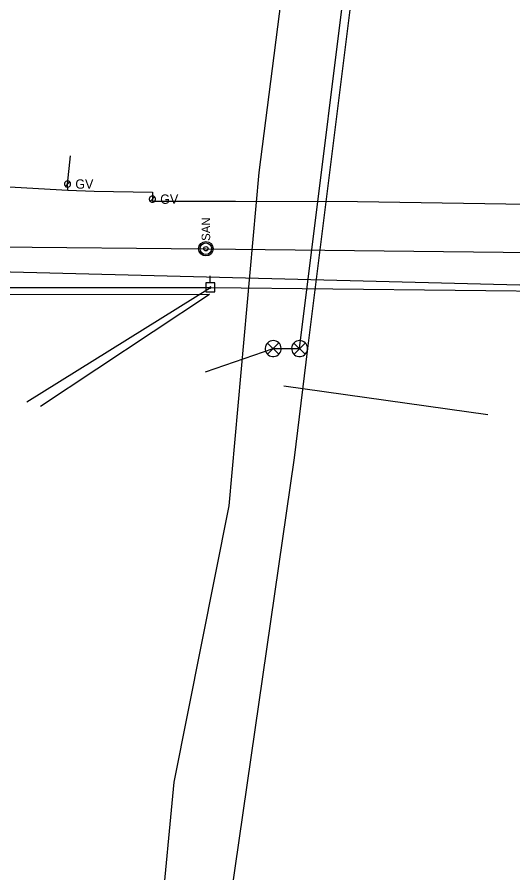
# Model space of a CAD drawing. Extents: x 596028 to 606371, y 330010 to 403088.
# Drawn here: x 602195.6 to 602399.7, y 357924.5 to 358277 of the extents above; entities that cross this region are included whole.
import ezdxf

# ---------------------------------------------------------------- set-up
doc = ezdxf.new("R2010")
doc.units = 0
for name, color, linetype in [('E_FTMS_Conduit', 7, 'Continuous'), ('E_SIG', 7, 'Continuous'), ('E_UTL_EPowerPole', 7, 'Continuous'), ('E_UTL_FO_UG_QWEST', 7, 'Continuous'), ('E_UTL_G', 7, 'Continuous'), ('E_UTL_G_UG', 7, 'Continuous'), ('E_UTL_Overhead', 7, 'Continuous'), ('E_UTL_SAN_MH', 7, 'Continuous'), ('E_UTL_SAN_UG', 7, 'Continuous'), ('E_UTL_T_UG', 7, 'Continuous')]:
    doc.layers.add(name, color=color, linetype=linetype)

msp = doc.modelspace()

# ---------------------------------------------------------------- linework, layer by layer
at = {"layer": 'E_FTMS_Conduit'}
msp.add_line((602305.41, 358125.11), (602389.37, 358113.29), dxfattribs=at)
for points in [[(602025.74, 356205), (602072.04, 356504.09), (602115.89, 356782.89), (602162.05, 357069.13), (602196.81, 357307.9), (602214.61, 357448.42), (602214.97, 357449.29), (602243.35, 357641.03), (602280.63, 357893.29), (602309.77, 358095.45), (602315.34, 358140.45), (602339.68, 358336.14), (602326.68, 358341.43)], [(602311.91, 358140.45), (602335.61, 358330.94)], [(602273.14, 358130.91), (602301.05, 358140.45), (602311.91, 358140.45)]]:
    msp.add_lwpolyline(points, dxfattribs=at)
at = {"layer": 'E_SIG'}
for points in [[(602301.05, 358143.75), (602300.42, 358143.69), (602299.82, 358143.51), (602299.26, 358143.22), (602298.77, 358142.84), (602298.36, 358142.36), (602298.05, 358141.82), (602297.84, 358141.23), (602297.75, 358140.61), (602297.78, 358139.98), (602297.93, 358139.37), (602298.19, 358138.8), (602298.55, 358138.29), (602299.01, 358137.85), (602299.54, 358137.52), (602300.12, 358137.28), (602300.73, 358137.16), (602301.36, 358137.16), (602301.98, 358137.28), (602302.56, 358137.52), (602303.09, 358137.85), (602303.54, 358138.29), (602303.91, 358138.8), (602304.17, 358139.37), (602304.31, 358139.98), (602304.34, 358140.61), (602304.25, 358141.23), (602304.05, 358141.82), (602303.74, 358142.36), (602303.32, 358142.84), (602302.83, 358143.22), (602302.27, 358143.51), (602301.67, 358143.69), (602301.05, 358143.75)], [(602311.91, 358143.75), (602311.29, 358143.69), (602310.69, 358143.51), (602310.13, 358143.22), (602309.64, 358142.84), (602309.22, 358142.36), (602308.91, 358141.82), (602308.71, 358141.23), (602308.62, 358140.61), (602308.65, 358139.98), (602308.79, 358139.37), (602309.06, 358138.8), (602309.42, 358138.29), (602309.87, 358137.85), (602310.4, 358137.52), (602310.98, 358137.28), (602311.6, 358137.16), (602312.23, 358137.16), (602312.84, 358137.28), (602313.43, 358137.52), (602313.95, 358137.85), (602314.41, 358138.29), (602314.77, 358138.8), (602315.03, 358139.37), (602315.18, 358139.98), (602315.21, 358140.61), (602315.12, 358141.23), (602314.91, 358141.82), (602314.6, 358142.36), (602314.19, 358142.84), (602313.7, 358143.22), (602313.14, 358143.51), (602312.54, 358143.69), (602311.91, 358143.75)], [(602298.71, 358142.71), (602303.37, 358138.1)], [(602298.76, 358138.1), (602303.41, 358142.75)], [(602309.58, 358142.71), (602314.24, 358138.1)], [(602309.63, 358138.1), (602314.28, 358142.75)]]:
    msp.add_lwpolyline(points, dxfattribs=at)
at = {"layer": 'E_UTL_EPowerPole'}
for points in [[(602275.15, 358167.46), (602275.15, 358170.36)], [(602277, 358167.46), (602273.31, 358167.46)], [(602273.31, 358167.46), (602273.31, 358163.76)], [(602275.42, 358165.61), (602275.42, 358165.66), (602275.41, 358165.7), (602275.39, 358165.74), (602275.36, 358165.78), (602275.32, 358165.81), (602275.28, 358165.83), (602275.24, 358165.85), (602275.2, 358165.85), (602275.15, 358165.85), (602275.11, 358165.84), (602275.07, 358165.82), (602275.03, 358165.79), (602275, 358165.76), (602274.97, 358165.72), (602274.96, 358165.68), (602274.95, 358165.64), (602274.95, 358165.59), (602274.96, 358165.55), (602274.97, 358165.5), (602275, 358165.47), (602275.03, 358165.43), (602275.07, 358165.41), (602275.11, 358165.39), (602275.15, 358165.38), (602275.2, 358165.38), (602275.24, 358165.38), (602275.28, 358165.4), (602275.32, 358165.42), (602275.36, 358165.45), (602275.39, 358165.48), (602275.41, 358165.52), (602275.42, 358165.57), (602275.42, 358165.61)], [(602277, 358163.76), (602277, 358167.46)], [(602273.31, 358163.76), (602277, 358163.76)]]:
    msp.add_lwpolyline(points, dxfattribs=at)
at = {"layer": 'E_UTL_FO_UG_QWEST'}
msp.add_lwpolyline([(602221.77, 357567.91), (602221.83, 357585.84), (602223.59, 357612.86), (602222.67, 357649.25), (602240.11, 357777.23), (602240.54, 357789.02), (602250.03, 357854.81), (602254.93, 357905.63), (602260.23, 357961.82), (602282.93, 358075.65), (602295.26, 358212.9), (602308.39, 358315.96), (602313.04, 358367.2), (602324, 358428.41), (602344.66, 358608.53), (602360.03, 358709.72), (602366.7, 358759.95)], dxfattribs=at)
at = {"layer": 'E_UTL_G'}
for points in [[(602217.66, 358208.21), (602217.63, 358208.46), (602217.56, 358208.69), (602217.45, 358208.91), (602217.3, 358209.1), (602217.12, 358209.26), (602216.91, 358209.38), (602216.68, 358209.46), (602216.43, 358209.49), (602216.19, 358209.48), (602215.95, 358209.43), (602215.73, 358209.32), (602215.53, 358209.18), (602215.36, 358209.01), (602215.23, 358208.8), (602215.14, 358208.57), (602215.1, 358208.33), (602215.1, 358208.09), (602215.14, 358207.85), (602215.23, 358207.62), (602215.36, 358207.42), (602215.53, 358207.24), (602215.73, 358207.1), (602215.95, 358207), (602216.19, 358206.94), (602216.43, 358206.93), (602216.68, 358206.97), (602216.91, 358207.05), (602217.12, 358207.17), (602217.3, 358207.33), (602217.45, 358207.52), (602217.56, 358207.74), (602217.63, 358207.97), (602217.66, 358208.21)], [(602215.47, 358207.31), (602217.28, 358209.12)], [(602252.6, 358202), (602252.57, 358202.24), (602252.5, 358202.47), (602252.39, 358202.69), (602252.24, 358202.88), (602252.06, 358203.04), (602251.85, 358203.16), (602251.62, 358203.24), (602251.37, 358203.28), (602251.13, 358203.27), (602250.89, 358203.21), (602250.67, 358203.11), (602250.47, 358202.97), (602250.3, 358202.79), (602250.17, 358202.59), (602250.08, 358202.36), (602250.04, 358202.12), (602250.04, 358201.88), (602250.08, 358201.64), (602250.17, 358201.41), (602250.3, 358201.2), (602250.47, 358201.03), (602250.67, 358200.89), (602250.89, 358200.78), (602251.13, 358200.73), (602251.37, 358200.72), (602251.62, 358200.75), (602251.85, 358200.83), (602252.06, 358200.95), (602252.24, 358201.11), (602252.39, 358201.3), (602252.5, 358201.52), (602252.57, 358201.75), (602252.6, 358202)], [(602250.41, 358201.09), (602252.22, 358202.9)]]:
    msp.add_lwpolyline(points, dxfattribs=at)
at = {"layer": 'E_UTL_G_UG'}
for points in [[(602216.53, 358205.63), (602216.37, 358208.21), (602217.63, 358219.81)], [(602080.58, 358206.71), (602094.71, 358206.09), (602133.09, 358207.84), (602159.82, 358207.34), (602175.71, 358206.92), (602189.95, 358207.23), (602216.53, 358205.63), (602227.39, 358205.22), (602251.32, 358204.82), (602251.31, 358201.16), (602285.58, 358201.21), (602335.7, 358201.01), (602466.64, 358199.02), (602480.62, 358198.84), (602497.75, 358198.66), (602510.23, 358199.32), (602528.27, 358199.26)]]:
    msp.add_lwpolyline(points, dxfattribs=at)
at = {"layer": 'E_UTL_Overhead'}
for points in [[(601965.3, 358142.36), (602141.6, 358165.66), (602275.19, 358165.61), (602527.03, 358162.85)], [(602199.56, 358118.58), (602275.19, 358165.61)]]:
    msp.add_lwpolyline(points, dxfattribs=at)
at = {"layer": 'E_UTL_SAN_MH'}
for radius in [3, 2.4, 0.9]:
    msp.add_circle((602273.32, 358181.58), radius, dxfattribs=at)
at = {"layer": 'E_UTL_SAN_UG'}
for p, q in [((602072.96, 358183.42), (602273.32, 358181.57)), ((602273.32, 358181.57), (602642.48, 358177.46)), ((602085.28, 358174.73), (602695.49, 358159.4))]:
    msp.add_line(p, q, dxfattribs=at)
at = {"layer": 'E_UTL_T_UG'}
for p in [(602144.12, 358162.72), (602205.31, 358116.78)]:
    msp.add_line(p, (602274.82, 358162.81), dxfattribs=at)

# ---------------------------------------------------------------- texts
at = {"layer": 'E_UTL_G'}
for p in [(602219.58, 358206.29), (602254.52, 358200.07)]:
    msp.add_text('GV', height=3.85, dxfattribs=at).set_placement(p)
at = {"layer": 'E_UTL_SAN_MH'}
msp.add_text('SAN', height=3.499, rotation=90, dxfattribs=at).set_placement((602275.09, 358184.82))

doc.saveas('drawing.dxf')
